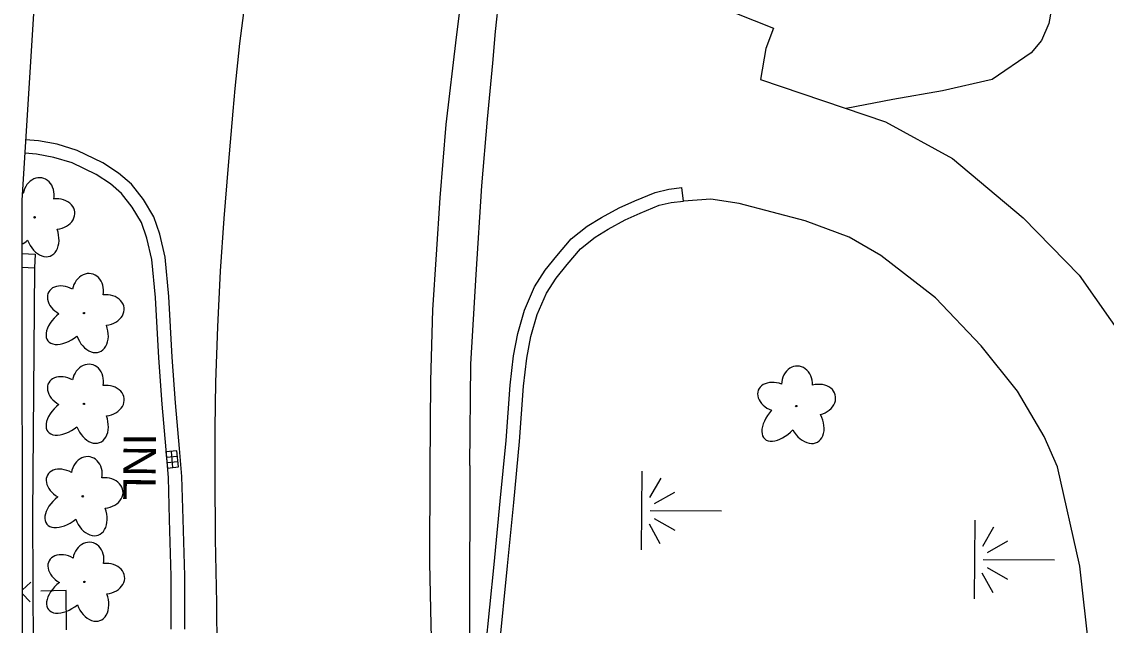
# Model space of a CAD drawing. Extents: x 589250 to 1188077, y 162953 to 363065.
# Drawn here: x 593471 to 593672.1, y 186603.3 to 186715.2 of the extents above; entities that cross this region are included whole.
import ezdxf

# ---------------------------------------------------------------- set-up
doc = ezdxf.new("R2010")
doc.units = 0
for name, color, linetype in [('E_DRN', 7, 'Continuous'), ('E_DRN_Text', 7, 'Continuous'), ('E_DWY', 7, 'Continuous'), ('E_FEN_P', 7, 'Continuous'), ('E_LAND_Vegetation', 7, 'Continuous'), ('E_MAP_Limits', 7, 'Continuous'), ('E_RDWY', 7, 'Continuous'), ('E_RDWY_C_and_G', 7, 'Continuous'), ('E_RDWY_Gravel', 7, 'Continuous'), ('E_WTR_Wetland', 7, 'Continuous')]:
    doc.layers.add(name, color=color, linetype=linetype)

# ---------------------------------------------------------------- blocks, each defined once
blk = doc.blocks.new('POINT_DISPLAY')
blk.add_line((0, 0), (0, 0))

msp = doc.modelspace()

# ---------------------------------------------------------------- linework, layer by layer
at = {"layer": 'E_DRN'}
for p, q in [((593499.75, 186635.65), (593497.76, 186635.45)), ((593497.76, 186635.45), (593498.07, 186632.46)), ((593497.86, 186634.45), (593499.85, 186634.66)), ((593499.06, 186632.57), (593498.76, 186635.55)), ((593500.06, 186632.67), (593499.75, 186635.65)), ((593497.97, 186633.46), (593499.95, 186633.66)), ((593498.07, 186632.46), (593500.06, 186632.67))]:
    msp.add_line(p, q, dxfattribs=at)
at = {"layer": 'E_DWY'}
for p, q in [((593662.63, 186721.59), (593661.42, 186714.93)), ((593603.23, 186716.86), (593610.4, 186714.07)), ((593661.42, 186714.93), (593660.04, 186711.76)), ((593610.4, 186714.07), (593608.97, 186710.3)), ((593608.97, 186710.3), (593607.96, 186704.52)), ((593660.04, 186711.76), (593658.18, 186709.48)), ((593658.18, 186709.48), (593650.92, 186704.51)), ((593607.96, 186704.52), (593631.13, 186696.7)), ((593650.92, 186704.51), (593641.7, 186702.39)), ((593641.7, 186702.39), (593632.52, 186700.81)), ((593632.52, 186700.81), (593623.84, 186699.16)), ((593631.13, 186696.7), (593643.55, 186689.9)), ((593474.11, 186693.16), (593471.73, 186693.35)), ((593477.57, 186692.5), (593474.11, 186693.16)), ((593481.31, 186691.38), (593477.57, 186692.5)), ((593473.78, 186690.68), (593471.58, 186690.85)), ((593476.98, 186690.06), (593473.78, 186690.68)), ((593480.4, 186689.04), (593476.98, 186690.06)), ((593486.08, 186689.06), (593481.31, 186691.38)), ((593484.84, 186686.89), (593480.4, 186689.04)), ((593488.99, 186687.13), (593486.08, 186689.06)), ((593643.55, 186689.9), (593656.66, 186678.88)), ((593487.47, 186685.14), (593484.84, 186686.89)), ((593491.35, 186685.09), (593488.99, 186687.13)), ((593489.54, 186683.35), (593487.47, 186685.14)), ((593493.59, 186682.28), (593491.35, 186685.09)), ((593588.42, 186683.58), (593591.01, 186684.2)), ((593591.01, 186684.2), (593593.41, 186684.46)), ((593593.68, 186681.98), (593593.41, 186684.46)), ((593491.52, 186680.86), (593489.54, 186683.35)), ((593495.51, 186679.03), (593493.59, 186682.28)), ((593581.76, 186680.71), (593584.65, 186682.04)), ((593584.65, 186682.04), (593588.42, 186683.58)), ((593591.44, 186681.73), (593593.68, 186681.98)), ((593598.75, 186682.32), (593593.68, 186681.98)), ((593603.99, 186681.5), (593598.75, 186682.32)), ((593493.23, 186677.97), (593491.52, 186680.86)), ((593578.47, 186678.94), (593581.76, 186680.71)), ((593585.64, 186679.75), (593589.18, 186681.19)), ((593589.18, 186681.19), (593591.44, 186681.73)), ((593616.24, 186678.33), (593603.99, 186681.5)), ((593494.21, 186675.12), (593493.23, 186677.97)), ((593496.62, 186675.82), (593495.51, 186679.03)), ((593575.87, 186677.33), (593578.47, 186678.94)), ((593579.72, 186676.77), (593582.88, 186678.47)), ((593582.88, 186678.47), (593585.64, 186679.75)), ((593624.39, 186675.27), (593616.24, 186678.33)), ((593656.66, 186678.88), (593667.04, 186668.23)), ((593572.87, 186674.95), (593575.87, 186677.33)), ((593577.31, 186675.28), (593579.72, 186676.77)), ((593495.15, 186671.14), (593494.21, 186675.12)), ((593497.62, 186671.54), (593496.62, 186675.82)), ((593570.21, 186671.82), (593572.87, 186674.95)), ((593574.61, 186673.14), (593577.31, 186675.28)), ((593630.3, 186671.88), (593624.39, 186675.27)), ((593471.03, 186672.24), (593473.5, 186672.12)), ((593473.5, 186672.12), (593473.37, 186669.62)), ((593572.13, 186670.23), (593574.61, 186673.14)), ((593495.79, 186664.06), (593495.15, 186671.14)), ((593498.28, 186664.25), (593497.62, 186671.54)), ((593568.06, 186669.16), (593570.21, 186671.82)), ((593570.09, 186667.69), (593572.13, 186670.23)), ((593640.42, 186664.01), (593630.3, 186671.88)), ((593471.03, 186669.74), (593473.37, 186669.62)), ((593473.37, 186669.62), (593473.02, 186623.73)), ((593566.07, 186666.08), (593568.06, 186669.16)), ((593667.04, 186668.23), (593675.78, 186655.81)), ((593564.21, 186661.76), (593566.07, 186666.08)), ((593568.28, 186664.9), (593570.09, 186667.69)), ((593496.42, 186652.89), (593495.79, 186664.06)), ((593498.91, 186653.05), (593498.28, 186664.25)), ((593566.57, 186660.93), (593568.28, 186664.9)), ((593648.91, 186655.15), (593640.42, 186664.01)), ((593562.99, 186657.43), (593564.21, 186661.76)), ((593565.42, 186656.85), (593566.57, 186660.93)), ((593562.18, 186653.24), (593562.99, 186657.43)), ((593564.66, 186652.86), (593565.42, 186656.85)), ((593655.64, 186646.72), (593648.91, 186655.15)), ((593497.05, 186644.32), (593496.42, 186652.89)), ((593499.54, 186644.52), (593498.91, 186653.05)), ((593561.56, 186647.85), (593562.18, 186653.24)), ((593564.05, 186647.62), (593564.66, 186652.86)), ((593560.82, 186637.59), (593561.56, 186647.85)), ((593563.31, 186637.38), (593564.05, 186647.62)), ((593660.55, 186638.29), (593655.64, 186646.72)), ((593497.78, 186635.86), (593497.05, 186644.32)), ((593500.27, 186636.07), (593499.54, 186644.52)), ((593663.03, 186632.69), (593660.55, 186638.29)), ((593559.73, 186626.32), (593560.82, 186637.59)), ((593562.22, 186626.08), (593563.31, 186637.38)), ((593667.2, 186614.25), (593663.03, 186632.69)), ((593558.6, 186614.55), (593559.73, 186626.32)), ((593561.09, 186614.31), (593562.22, 186626.08)), ((593473.02, 186623.73), (593473.22, 186587.82)), ((593557, 186598.62), (593558.6, 186614.55)), ((593559.48, 186598.38), (593561.09, 186614.31)), ((593668.9, 186598.59), (593667.2, 186614.25))]:
    msp.add_line(p, q, dxfattribs=at)
at = {"layer": 'E_FEN_P'}
for p, q in [((593472.68, 186611.27), (593471.11, 186609.82)), ((593479.28, 186609.75), (593474.58, 186609.63)), ((593479.32, 186602.43), (593479.28, 186609.75)), ((593472.59, 186607.61), (593471.11, 186609.21))]:
    msp.add_line(p, q, dxfattribs=at)
at = {"layer": 'E_LAND_Vegetation'}
for centre in [(593473.41, 186678.96), (593482.55, 186661.19), (593482.56, 186644.36), (593614.61, 186643.94), (593482.34, 186627.21), (593482.65, 186611.34)]:
    msp.add_circle(centre, 0.128, dxfattribs=at)
for centre, major_axis, ratio, start_param, end_param in [((593474.13, 186682.87), (-0.62, -3.4), 0.832022, 1.570796, 4.712389), ((593470.04, 186681.12), (3.16, -1.77), 0.716896, 1.570796, 1.633639), ((593477.27, 186679.55), (-3.59, -0.4), 0.782863, 1.570796, 4.712389), ((593474.84, 186675.73), (-1.45, 3.96), 0.691916, 1.570796, 4.712389), ((593470.44, 186676.78), (3.71, 2.97), 0.560249, 4.434558, 4.712389), ((593483.28, 186665.1), (-0.62, -3.4), 0.832022, 1.570796, 4.712389), ((593479.18, 186663.35), (3.16, -1.77), 0.716896, 1.570796, 4.712389), ((593486.41, 186661.77), (-3.59, -0.4), 0.782863, 1.570796, 4.712389), ((593479.59, 186659.01), (3.71, 2.97), 0.560249, 1.570796, 4.712389), ((593483.98, 186657.96), (-1.45, 3.96), 0.691916, 1.570796, 4.712389), ((593483.28, 186648.27), (-0.62, -3.4), 0.832022, 1.570796, 4.712389), ((593614.75, 186647.92), (-0.11, -3.45), 0.832022, 1.570796, 4.712389), ((593479.18, 186646.52), (3.16, -1.77), 0.716896, 1.570796, 4.712389), ((593486.42, 186644.95), (-3.59, -0.4), 0.782863, 1.570796, 4.712389), ((593610.95, 186645.59), (3.39, -1.29), 0.716896, 1.570796, 4.712389), ((593618.35, 186645.1), (-3.49, -0.93), 0.782863, 1.570796, 4.712389), ((593479.59, 186642.18), (3.71, 2.97), 0.560249, 1.570796, 4.712389), ((593483.99, 186641.13), (-1.45, 3.96), 0.691916, 1.570796, 4.712389), ((593612, 186641.35), (3.23, 3.49), 0.560249, 1.570796, 4.712389), ((593616.51, 186640.96), (-2.02, 3.7), 0.691916, 1.570796, 4.712389), ((593483.06, 186631.13), (-0.62, -3.4), 0.832022, 1.570796, 4.712389), ((593478.96, 186629.38), (3.16, -1.77), 0.716896, 1.570796, 4.712389), ((593486.2, 186627.8), (-3.59, -0.4), 0.782863, 1.570796, 4.712389), ((593479.37, 186625.04), (3.71, 2.97), 0.560249, 1.570796, 4.712389), ((593483.77, 186623.98), (-1.45, 3.96), 0.691916, 1.570796, 4.712389), ((593483.37, 186615.25), (-0.62, -3.4), 0.832022, 1.570796, 4.712389), ((593479.27, 186613.5), (3.16, -1.77), 0.716896, 1.570796, 4.712389), ((593486.51, 186611.93), (-3.59, -0.4), 0.782863, 1.570796, 4.712389), ((593479.68, 186609.16), (3.71, 2.97), 0.560249, 1.570796, 4.712389), ((593484.08, 186608.11), (-1.45, 3.96), 0.691916, 1.570796, 4.712389)]:
    msp.add_ellipse(centre, major_axis=major_axis, ratio=ratio, start_param=start_param, end_param=end_param, dxfattribs=at)
at = {"layer": 'E_MAP_Limits'}
for p, q in [((593475.87, 186758.25), (593471.02, 186682.07)), ((593471.02, 186682.07), (593471.16, 186567.26))]:
    msp.add_line(p, q, dxfattribs=at)
at = {"layer": 'E_RDWY'}
for p, q in [((593511.44, 186711.18), (593513.18, 186724.3)), ((593551.65, 186712.39), (593552.82, 186721.92)), ((593549.68, 186696.2), (593551.65, 186712.39)), ((593510.56, 186702.87), (593511.44, 186711.18)), ((593510.2, 186698.64), (593510.56, 186702.87)), ((593509.33, 186688.56), (593510.2, 186698.64)), ((593548.58, 186682.57), (593549.68, 186696.2)), ((593508.56, 186678.75), (593509.33, 186688.56)), ((593547.89, 186672.08), (593548.58, 186682.57)), ((593507.88, 186668.97), (593508.56, 186678.75)), ((593547.24, 186661.77), (593547.89, 186672.08)), ((593507.37, 186658.65), (593507.88, 186668.97)), ((593546.87, 186648.65), (593547.24, 186661.77)), ((593507.02, 186648.38), (593507.37, 186658.65)), ((593506.86, 186639.85), (593507.02, 186648.38)), ((593546.74, 186632.37), (593546.87, 186648.65)), ((593506.88, 186631.22), (593506.86, 186639.85)), ((593546.69, 186614.87), (593546.74, 186632.37)), ((593506.93, 186619.24), (593506.88, 186631.22)), ((593507.18, 186607.42), (593506.93, 186619.24)), ((593546.9, 186603.36), (593546.69, 186614.87)), ((593507.27, 186597.66), (593507.18, 186607.42)), ((593547.3, 186589.23), (593546.9, 186603.36))]:
    msp.add_line(p, q, dxfattribs=at)
at = {"layer": 'E_RDWY_C_and_G'}
for p, q in [((593498.23, 186630.72), (593497.78, 186635.86)), ((593500.73, 186630.86), (593500.27, 186636.07)), ((593498.43, 186622.92), (593498.23, 186630.72)), ((593500.93, 186622.99), (593500.73, 186630.86)), ((593498.73, 186612.41), (593498.43, 186622.92)), ((593501.23, 186612.45), (593500.93, 186622.99)), ((593498.75, 186602.56), (593498.73, 186612.41)), ((593501.25, 186602.59), (593501.23, 186612.45))]:
    msp.add_line(p, q, dxfattribs=at)
at = {"layer": 'E_RDWY_Gravel'}
for p, q in [((593558.87, 186713.44), (593560.08, 186724.78)), ((593558.34, 186707.56), (593558.87, 186713.44)), ((593557.36, 186697.17), (593558.34, 186707.56)), ((593556.3, 186684.78), (593557.36, 186697.17)), ((593555.26, 186668.34), (593556.3, 186684.78)), ((593554.25, 186651.72), (593555.26, 186668.34)), ((593554.08, 186632.93), (593554.25, 186651.72)), ((593554.08, 186632.93), (593554.06, 186604.68)), ((593554.06, 186604.68), (593554.2, 186577.5))]:
    msp.add_line(p, q, dxfattribs=at)
at = {"layer": 'E_WTR_Wetland'}
for p, q in [((593585.97, 186631.85), (593585.87, 186617.29)), ((593589.48, 186630.58), (593587.4, 186626.97)), ((593588.31, 186625.88), (593592.11, 186628.01)), ((593600.75, 186624.44), (593587.54, 186624.53)), ((593589.4, 186618.4), (593587.37, 186622.04)), ((593588.29, 186623.12), (593592.07, 186620.92)), ((593647.69, 186622.76), (593647.59, 186608.2)), ((593651.2, 186621.49), (593649.12, 186617.88)), ((593650.03, 186616.79), (593653.83, 186618.93)), ((593662.47, 186615.35), (593649.26, 186615.44)), ((593650.01, 186614.03), (593653.78, 186611.84)), ((593651.11, 186609.31), (593649.08, 186612.95))]:
    msp.add_line(p, q, dxfattribs=at)

# ---------------------------------------------------------------- block references
at = {"layer": 'E_WTR_Wetland', "rotation": 90.3988328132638}
for p in [(593585.92, 186625.01), (593585.92, 186624.52), (593585.92, 186624.46), (593587.54, 186624.53), (593588.8, 186624.52), (593647.64, 186615.92), (593647.64, 186615.43), (593647.64, 186615.37), (593649.26, 186615.44), (593650.52, 186615.43)]:
    msp.add_blockref('POINT_DISPLAY', p, dxfattribs=at)

# ---------------------------------------------------------------- texts
at = {"layer": 'E_DRN_Text'}
msp.add_text('INL', height=6, rotation=269.6012, dxfattribs=at).set_placement((593489.91, 186638.91))

doc.saveas('drawing.dxf')
